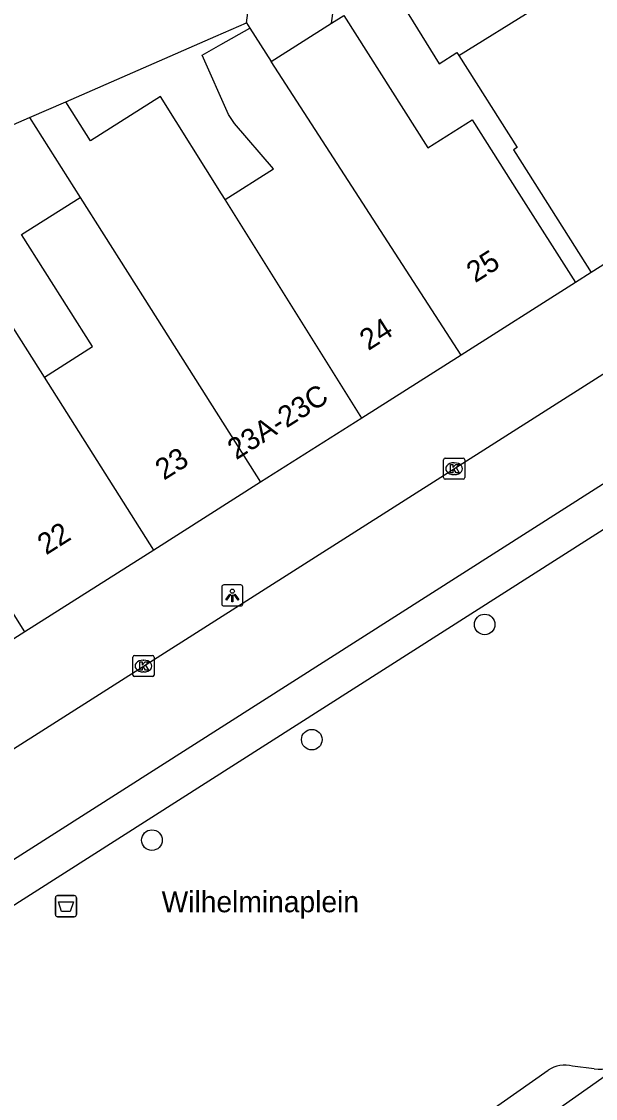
# Model space of a CAD drawing. Extents: x 160664 to 161506, y 382245 to 383288.
# Drawn here: x 160825.3 to 160852.6, y 383194 to 383245.1 of the extents above; entities that cross this region are included whole.
import ezdxf

# ---------------------------------------------------------------- set-up
doc = ezdxf.new("R2010")
doc.units = 0
for name, color, linetype in [('IMGEO_Afvalbak', 7, 'Continuous'), ('IMGEO_Boom', 7, 'Continuous'), ('IMGEO_Erf', 7, 'Continuous'), ('IMGEO_Kolk', 7, 'Continuous'), ('IMGEO_Lichtpunt', 7, 'Continuous'), ('IMGEO_Openbare_ruimte_label', 7, 'Continuous'), ('IMGEO_Pand', 7, 'Continuous'), ('IMGEO_Pand_nummerreeks', 7, 'Continuous'), ('IMGEO_Parkeervlak_gesloten', 7, 'Continuous'), ('IMGEO_Rijbaan_lokaal_gesloten', 7, 'Continuous'), ('IMGEO_Voetpad_open', 7, 'Continuous')]:
    doc.layers.add(name, color=color, linetype=linetype)

msp = doc.modelspace()

# ---------------------------------------------------------------- linework, layer by layer
at = {"layer": 'IMGEO_Afvalbak'}
for p, q in [((160826.959, 383202.715), (160826.959, 383203.515)), ((160826.959, 383203.515), (160826.959, 383202.715)), ((160827.059, 383203.615), (160827.849, 383203.615)), ((160827.849, 383203.615), (160827.059, 383203.615)), ((160827.949, 383203.515), (160827.949, 383202.715)), ((160827.949, 383202.715), (160827.949, 383203.515)), ((160827.849, 383202.615), (160827.059, 383202.615)), ((160827.059, 383202.615), (160827.849, 383202.615))]:
    msp.add_line(p, q, dxfattribs=at)
msp.add_lwpolyline([(160827.102, 383203.329), (160827.806, 383203.329), (160827.657, 383202.859), (160827.251, 383202.859), (160827.102, 383203.329)], dxfattribs=at)
for centre, start, end in [((160827.059, 383203.515), 90, 180), ((160827.059, 383203.515), 90, 180), ((160827.849, 383203.515), 0, 90), ((160827.849, 383203.515), 360, 90), ((160827.059, 383202.715), 180, 270), ((160827.059, 383202.715), 180, 270), ((160827.849, 383202.715), 270, 0), ((160827.849, 383202.715), 270, 0)]:
    msp.add_arc(centre, 0.1, start, end, dxfattribs=at)
at = {"layer": 'IMGEO_Boom'}
for centre in [(160847.318, 383216.489), (160839.117, 383211.021), (160831.534, 383206.25)]:
    msp.add_circle(centre, 0.489, dxfattribs=at)
at = {"layer": 'IMGEO_Erf'}
for points in [[(160827.447, 383241.299), (160834.561, 383244.407), (160836.012, 383245.041)], [(160819.975, 383238.034), (160825.726, 383240.547)]]:
    msp.add_lwpolyline(points, dxfattribs=at)
at = {"layer": 'IMGEO_Kolk'}
for p, q in [((160845.368, 383223.457), (160845.368, 383224.309)), ((160845.443, 383224.383), (160846.295, 383224.383)), ((160846.369, 383224.309), (160846.369, 383223.457)), ((160845.856, 383224.163), (160845.881, 383224.163)), ((160846.295, 383223.383), (160845.443, 383223.383)), ((160845.879, 383223.603), (160845.854, 383223.603)), ((160830.706, 383215.014), (160831.558, 383215.014)), ((160830.631, 383214.088), (160830.631, 383214.94)), ((160831.119, 383214.794), (160831.144, 383214.794)), ((160831.632, 383214.94), (160831.632, 383214.088)), ((160831.558, 383214.014), (160830.706, 383214.014)), ((160831.142, 383214.234), (160831.117, 383214.234))]:
    msp.add_line(p, q, dxfattribs=at)
for points in [[(160845.368, 383223.457), (160845.368, 383224.309)], [(160845.443, 383224.383), (160846.295, 383224.383)], [(160846.369, 383224.309), (160846.369, 383223.457)], [(160845.689, 383224.083), (160845.812, 383224.083), (160845.812, 383223.932), (160845.942, 383224.083), (160846.106, 383224.083), (160845.96, 383223.932), (160846.113, 383223.683), (160845.961, 383223.683), (160845.876, 383223.847), (160845.812, 383223.78), (160845.812, 383223.683), (160845.689, 383223.683), (160845.689, 383224.083)], [(160846.295, 383223.383), (160845.443, 383223.383)], [(160830.706, 383215.014), (160831.558, 383215.014)], [(160830.631, 383214.088), (160830.631, 383214.94)], [(160830.952, 383214.714), (160831.075, 383214.714), (160831.075, 383214.563), (160831.205, 383214.714), (160831.369, 383214.714), (160831.223, 383214.563), (160831.376, 383214.314), (160831.224, 383214.314), (160831.139, 383214.478), (160831.075, 383214.411), (160831.075, 383214.314), (160830.952, 383214.314), (160830.952, 383214.714)], [(160831.632, 383214.94), (160831.632, 383214.088)], [(160831.558, 383214.014), (160830.706, 383214.014)]]:
    msp.add_lwpolyline(points, dxfattribs=at)
for centre, start, end in [((160845.445, 383224.307), 91.552, 178.448), ((160845.445, 383224.307), 91.552, 178.448), ((160846.293, 383224.307), 1.552, 88.448), ((160846.293, 383224.307), 1.552, 88.448), ((160845.445, 383223.459), 181.552, 268.448), ((160845.445, 383223.459), 181.552, 268.448), ((160846.293, 383223.459), 271.552, 358.448), ((160846.293, 383223.459), 271.552, 358.448), ((160830.708, 383214.938), 91.552, 178.448), ((160830.708, 383214.938), 91.552, 178.448), ((160831.556, 383214.938), 1.552, 88.448), ((160831.556, 383214.938), 1.552, 88.448), ((160830.708, 383214.09), 181.552, 268.448), ((160830.708, 383214.09), 181.552, 268.448), ((160831.556, 383214.09), 271.552, 358.448), ((160831.556, 383214.09), 271.552, 358.448)]:
    msp.add_arc(centre, 0.0765, start, end, dxfattribs=at)
for centre, major_axis, ratio, start_param, end_param in [((160845.855, 383223.883), (-0.387, 0.002), 0.722429, 4.712389, 7.853982), ((160845.88, 383223.883), (-0.39, 0.002), 0.717154, 1.570796, 4.712389), ((160831.118, 383214.514), (-0.387, 0.002), 0.722429, 4.712389, 7.853982), ((160831.143, 383214.514), (-0.39, 0.002), 0.717154, 1.570796, 4.712389)]:
    msp.add_ellipse(centre, major_axis=major_axis, ratio=ratio, start_param=start_param, end_param=end_param, dxfattribs=at)
at = {"layer": 'IMGEO_Lichtpunt'}
for p, q in [((160834.848, 383218.27), (160834.848, 383217.463)), ((160834.848, 383218.27), (160834.848, 383217.463)), ((160835.75, 383218.365), (160834.942, 383218.365)), ((160835.75, 383218.365), (160834.942, 383218.365)), ((160835.844, 383217.463), (160835.844, 383218.27)), ((160835.844, 383217.463), (160835.844, 383218.27)), ((160834.942, 383217.369), (160835.75, 383217.369)), ((160834.942, 383217.369), (160835.75, 383217.369))]:
    msp.add_line(p, q, dxfattribs=at)
for points in [[(160835.222, 383217.934), (160835.261, 383217.906), (160835.073, 383217.644), (160835.035, 383217.671), (160835.222, 383217.934)], [(160835.324, 383217.886), (160835.371, 383217.886), (160835.371, 383217.564), (160835.324, 383217.564), (160835.324, 383217.886)], [(160835.434, 383217.906), (160835.472, 383217.933), (160835.659, 383217.671), (160835.62, 383217.643), (160835.434, 383217.906)]]:
    msp.add_lwpolyline(points, dxfattribs=at)
msp.add_circle((160835.347, 383218.068), 0.0994, dxfattribs=at)
for centre, start, end in [((160834.942, 383218.27), 90, 180), ((160834.942, 383218.27), 90, 180), ((160835.75, 383218.27), 0, 90), ((160835.75, 383218.27), 0, 90), ((160834.942, 383217.463), 180, 270), ((160834.942, 383217.463), 180, 270), ((160835.75, 383217.463), 270, 0), ((160835.75, 383217.463), 270, 360)]:
    msp.add_arc(centre, 0.0946, start, end, dxfattribs=at)
at = {"layer": 'IMGEO_Pand'}
for points in [[(160846.088, 383243.501), (160849.714, 383245.736), (160850.361, 383250), (160851.794, 383259.444)], [(160840.056, 383245.035), (160841.04, 383252.186), (160842.958, 383251.922)], [(160842.958, 383251.922), (160842.694, 383250), (160842.386, 383247.767), (160842.206, 383246.455), (160843.103, 383246.441), (160845.156, 383243.103), (160846, 383243.639), (160846.088, 383243.501)], [(160836.012, 383245.041), (160836.327, 383247.348)], [(160840.056, 383245.035), (160840.631, 383245.402), (160844.626, 383239.108), (160846.723, 383240.441), (160848.945, 383236.939), (160851.624, 383232.717)], [(160835.007, 383236.662), (160837.296, 383238.116), (160835.449, 383240.272), (160835.162, 383240.699), (160833.92, 383243.516), (160834.808, 383244.019), (160836.173, 383244.792)], [(160836.012, 383245.041), (160836.173, 383244.792)], [(160836.173, 383244.792), (160837.196, 383243.209)], [(160837.196, 383243.209), (160840.056, 383245.035)], [(160846.203, 383229.276), (160837.196, 383243.209)], [(160846.088, 383243.501), (160848.863, 383239.125), (160848.684, 383239.011), (160849.696, 383237.416), (160852.375, 383233.194)], [(160825.726, 383240.547), (160827.447, 383241.299)], [(160835.007, 383236.662), (160834.839, 383236.927), (160831.946, 383241.556), (160828.625, 383239.445), (160827.447, 383241.299)], [(160825.726, 383240.547), (160828.129, 383236.752)], [(160826.434, 383228.229), (160821.417, 383236.127), (160821.252, 383236.022), (160819.975, 383238.034)], [(160826.434, 383228.229), (160828.719, 383229.68), (160825.354, 383234.995), (160828.129, 383236.752)], [(160828.129, 383236.752), (160831.491, 383231.441), (160836.689, 383223.236)], [(160841.492, 383226.285), (160835.007, 383236.662)], [(160855.398, 383235.113), (160852.375, 383233.194)], [(160851.624, 383232.717), (160846.203, 383229.276)], [(160846.203, 383229.276), (160841.492, 383226.285)], [(160831.616, 383220.015), (160826.434, 383228.229)], [(160841.492, 383226.285), (160836.689, 383223.236)], [(160825.512, 383216.14), (160819.403, 383225.863)], [(160836.689, 383223.236), (160831.616, 383220.015)], [(160831.616, 383220.015), (160825.512, 383216.14)], [(160825.512, 383216.14), (160814.215, 383208.968)]]:
    msp.add_lwpolyline(points, dxfattribs=at)
at = {"layer": 'IMGEO_Parkeervlak_gesloten'}
for points in [[(160864.841, 383228.581), (160817.471, 383198.373)], [(160850.335, 383195.323), (160831.12, 383181.818)], [(160852.505, 383195.388), (160851.489, 383195.521)]]:
    msp.add_lwpolyline(points, dxfattribs=at)
for centre, radius, start, end in [((160852.717, 383197.974), 2.595, 265.3205, 299.6885), ((160851.122, 383194.196), 1.375, 74.5353, 124.9364)]:
    msp.add_arc(centre, radius, start, end, dxfattribs=at)
at = {"layer": 'IMGEO_Rijbaan_lokaal_gesloten'}
for points in [[(160814.182, 383198.457), (160863.852, 383230.131), (160864.441, 383230.558), (160865.378, 383231.474), (160866.622, 383232.757), (160867.459, 383233.842)], [(160817.084, 383205.606), (160817.342, 383205.747), (160817.61, 383205.918), (160854.957, 383229.661)], [(160854.002, 383195.72), (160832.171, 383180.339)]]:
    msp.add_lwpolyline(points, dxfattribs=at)
at = {"layer": 'IMGEO_Voetpad_open'}
msp.add_lwpolyline([(160852.375, 383233.194), (160851.624, 383232.717)], dxfattribs=at)

# ---------------------------------------------------------------- texts
at = {"layer": 'IMGEO_Openbare_ruimte_label'}
msp.add_text('Wilhelminaplein', height=1, dxfattribs=at).set_placement((160831.993, 383202.827))
at = {"layer": 'IMGEO_Pand_nummerreeks'}
for s, rotation, p in [('25', 32.4065, (160846.864, 383232.681)), ('24', 32.4065, (160841.798, 383229.464)), ('23A-23C', 32.4065, (160835.532, 383224.278)), ('23', 32.4065, (160832.103, 383223.31)), ('22', 32.4093, (160826.514, 383219.761))]:
    msp.add_text(s, height=1, rotation=rotation, dxfattribs=at).set_placement(p)

doc.saveas('drawing.dxf')
